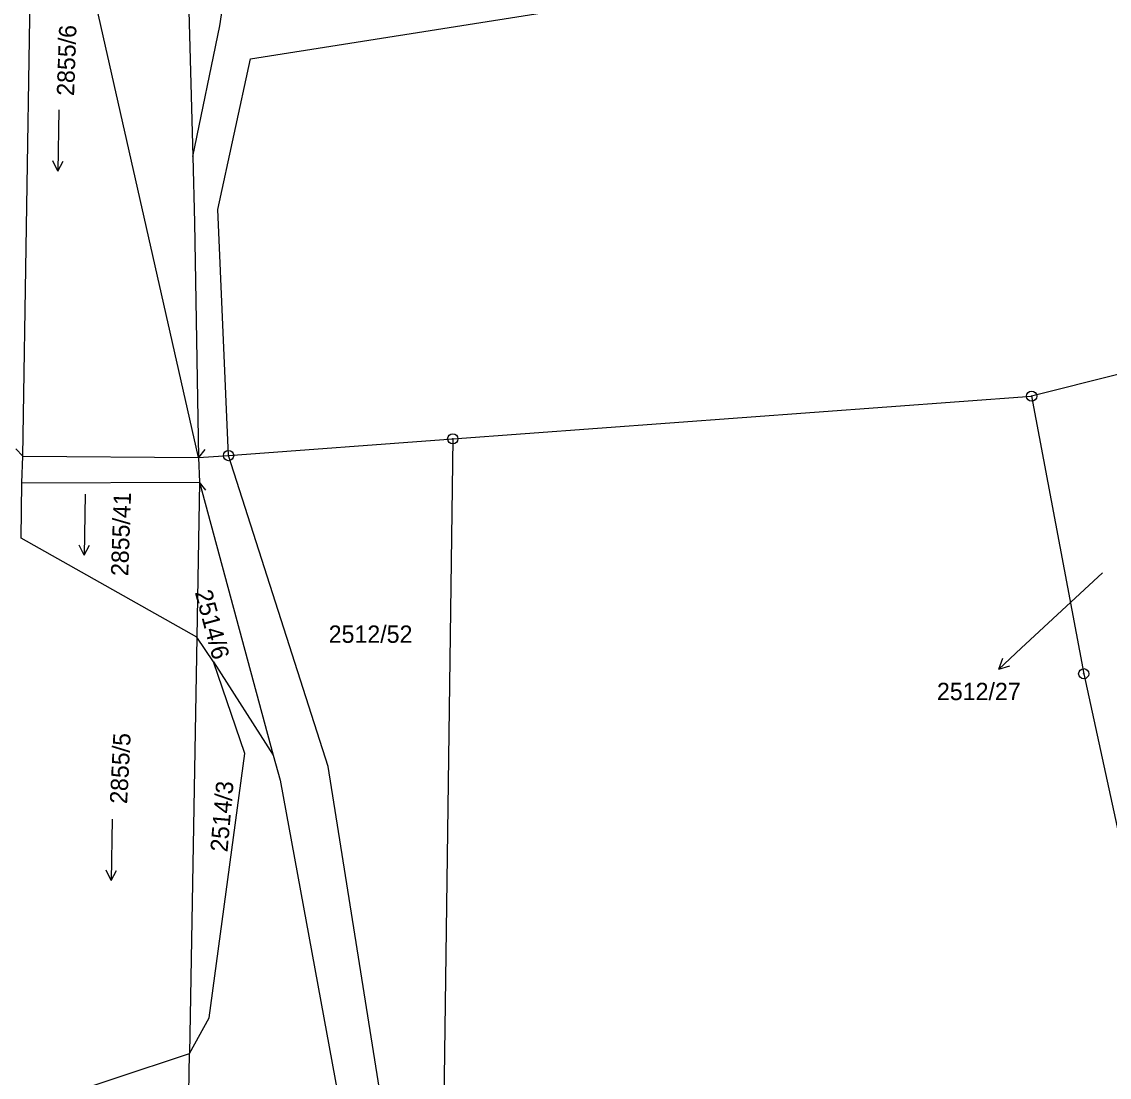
# Model space of a CAD drawing. Extents: x -562167 to -556918, y -1077891 to -1070763.
# Drawn here: x -558859.7 to -558753, y -1074082.9 to -1073979.4 of the extents above; entities that cross this region are included whole.
import ezdxf

# ---------------------------------------------------------------- set-up
doc = ezdxf.new("R2010")
doc.units = 0
for name, color, linetype in [('Hranice parcel', 7, 'Continuous'), ('Parcelní čísla', 7, 'Continuous'), ('Pop  PČ popisy', 7, 'Continuous'), ('Vnitřní kresba', 7, 'Continuous'), ('Značky bodu BP', 7, 'Continuous'), ('Značky kultur', 7, 'Continuous')]:
    doc.layers.add(name, color=color, linetype=linetype)

msp = doc.modelspace()

# ---------------------------------------------------------------- linework, layer by layer
at = {"layer": 'Hranice parcel'}
for p, q in [((-558859.61, -1074021.98), (-558858.47, -1073951)), ((-558842.37, -1074022.1), (-558858.47, -1073951)), ((-558751.94, -1074013.89), (-558760.65, -1074016.09)), ((-558817.44, -1074020.27), (-558760.65, -1074016.09)), ((-558760.65, -1074016.09), (-558755.54, -1074043.3)), ((-558839.43, -1074021.91), (-558817.44, -1074020.27)), ((-558817.44, -1074020.27), (-558818.78, -1074118.21)), ((-558859.72, -1074024.59), (-558859.61, -1074021.98)), ((-558859.61, -1074021.98), (-558842.37, -1074022.1)), ((-558842.37, -1074022.1), (-558839.43, -1074021.91)), ((-558842.37, -1074022.1), (-558842.29, -1074024.53)), ((-558859.79, -1074030), (-558859.72, -1074024.59)), ((-558842.29, -1074024.53), (-558842.55, -1074039.73)), ((-558842.29, -1074024.53), (-558835.05, -1074051.28)), ((-558842.55, -1074039.73), (-558859.79, -1074030)), ((-558842.55, -1074039.73), (-558843.25, -1074080.54)), ((-558840.9, -1074042.15), (-558842.55, -1074039.73)), ((-558840.9, -1074042.15), (-558835.05, -1074051.28)), ((-558755.54, -1074043.3), (-558738.38, -1074122.32))]:
    msp.add_line(p, q, dxfattribs=at)
for points in [[(-558842.94, -1073992.59), (-558840.29, -1073979.79), (-558835.35, -1073947.21), (-558834.11, -1073895.88), (-558841.21, -1073863.15), (-558838.27, -1073842.17), (-558825.98, -1073816.97)], [(-558839.6, -1073830.76), (-558841.83, -1073842.75), (-558842.61, -1073891.51), (-558843.74, -1073915.03), (-558843.83, -1073960.45), (-558842.94, -1073992.59)], [(-558839.43, -1074021.91), (-558840.47, -1073997.79), (-558837.27, -1073983.02), (-558808.05, -1073978.41), (-558786.46, -1073977.01), (-558758.93, -1073968.66), (-558687.69, -1073921.97), (-558674.49, -1073912.62), (-558656.44, -1073900.94)], [(-558842.94, -1073992.59), (-558842.76, -1073999.07), (-558842.37, -1074022.1)], [(-558818.78, -1074118.21), (-558823.39, -1074091.83), (-558829.67, -1074052.39), (-558839.43, -1074021.91)], [(-558843.25, -1074080.54), (-558841.35, -1074077.03), (-558837.84, -1074051.11), (-558840.9, -1074042.15)], [(-558835.05, -1074051.28), (-558834.38, -1074053.73), (-558827.28, -1074092.32), (-558824.26, -1074110.62)], [(-558864.03, -1074092.31), (-558860.11, -1074088.72), (-558858.23, -1074085.51), (-558843.25, -1074080.54)], [(-558859.16, -1074114.16), (-558856.6, -1074110.89), (-558843.35, -1074086.36), (-558843.25, -1074080.54)]]:
    msp.add_lwpolyline(points, dxfattribs=at)
at = {"layer": 'Pop  PČ popisy'}
for p, q in [((-558753.69, -1074033.4), (-558761.67, -1074040.79)), ((-558761.67, -1074040.79), (-558763.86, -1074042.84)), ((-558763.86, -1074042.84), (-558763.47, -1074041.79)), ((-558763.86, -1074042.84), (-558762.79, -1074042.52))]:
    msp.add_line(p, q, dxfattribs=at)
at = {"layer": 'Vnitřní kresba'}
for p, q in [((-558860.31, -1074021.26), (-558859.61, -1074021.98)), ((-558841.75, -1074021.31), (-558842.37, -1074022.1)), ((-558859.72, -1074024.59), (-558842.29, -1074024.53)), ((-558841.65, -1074025.3), (-558842.29, -1074024.53))]:
    msp.add_line(p, q, dxfattribs=at)
at = {"layer": 'Značky bodu BP'}
for centre, radius in [((-558760.65, -1074016.09), 0.5), ((-558760.65, -1074016.09), 0.0303), ((-558817.44, -1074020.27), 0.5), ((-558817.44, -1074020.27), 0.0303), ((-558839.43, -1074021.91), 0.5), ((-558839.43, -1074021.91), 0.0303), ((-558755.54, -1074043.3), 0.5), ((-558755.54, -1074043.3), 0.0303)]:
    msp.add_circle(centre, radius, dxfattribs=at)
at = {"layer": 'Značky kultur'}
for p, q in [((-558856.07, -1073988.01), (-558856.17, -1073994.01)), ((-558856.17, -1073994.01), (-558856.66, -1073993.02)), ((-558856.17, -1073994.01), (-558855.65, -1073993.04)), ((-558853.5, -1074025.68), (-558853.6, -1074031.68)), ((-558853.6, -1074031.68), (-558854.09, -1074030.69)), ((-558853.6, -1074031.68), (-558853.08, -1074030.71)), ((-558850.85, -1074057.56), (-558850.95, -1074063.56)), ((-558850.95, -1074063.56), (-558851.44, -1074062.57)), ((-558850.95, -1074063.56), (-558850.43, -1074062.59))]:
    msp.add_line(p, q, dxfattribs=at)

# ---------------------------------------------------------------- texts
at = {"layer": 'Parcelní čísla'}
for s, rotation, p in [('2855/6', 88, (-558854.59, -1073986.67)), ('2855/41', 88, (-558849.28, -1074033.75)), ('2514/6', 285, (-558842.75, -1074035.32)), ('2855/5', 87, (-558849.39, -1074056.1)), ('2514/3', 85, (-558839.54, -1074060.83))]:
    msp.add_text(s, height=1.7, rotation=rotation, dxfattribs=at).set_placement(p)
for s, p in [('2512/52', (-558829.61, -1074040.27)), ('2512/27', (-558769.94, -1074045.89))]:
    msp.add_text(s, height=1.7, dxfattribs=at).set_placement(p)

doc.saveas('drawing.dxf')
